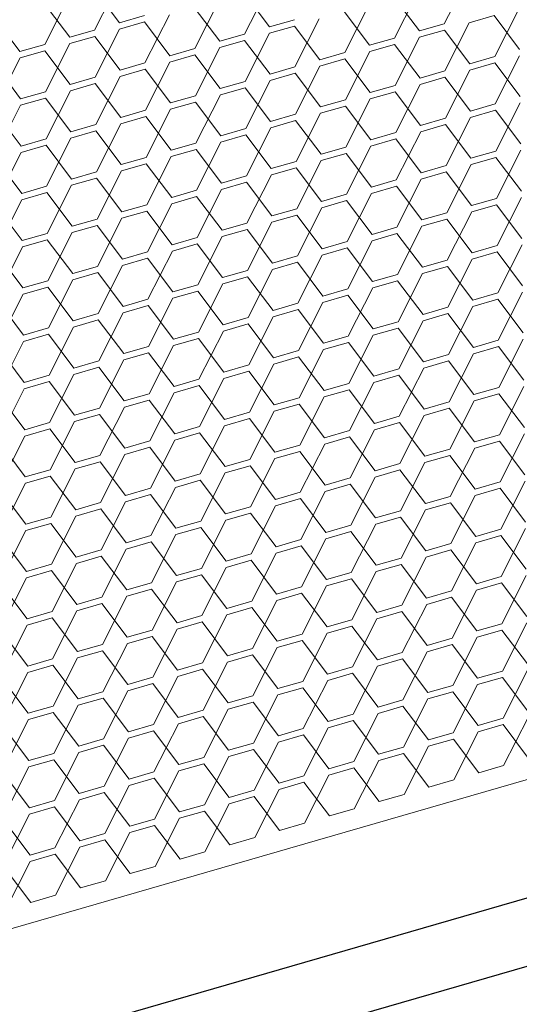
# Model space of a CAD drawing. Header units: millimetres. Extents: x 3925 to 5043, y -86 to 778.
# Tile 372 of 439: x 4916.21 to 4920.66, y 514.67 to 523.44. Entities that reach past the tile are written whole.
import ezdxf

# ---------------------------------------------------------------- set-up
doc = ezdxf.new("R2010")
doc.units = ezdxf.units.MM
doc.header["$LTSCALE"] = 46.255
doc.layers.add('H30K-DUST-FIDXF_CONTINUOUS_LINE', color=7, linetype='CONTINUOUS')
doc.layers.add('H30K-SPONGE-DXF_CONTINUOUS_LINE', color=7, linetype='CONTINUOUS')

msp = doc.modelspace()

# ---------------------------------------------------------------- linework, layer by layer
at = {"layer": 'H30K-DUST-FIDXF_CONTINUOUS_LINE', "color": 7, "linetype": 'Continuous', "lineweight": 0}
for p, q in [((4974.4435, 532.1964), (4911.206, 513.9186)), ((4919.9938, 523.4019), (4920.211, 523.8305)), ((4917.0986, 523.41), (4916.8721, 523.7104)), ((4916.8767, 523.3459), (4917.094, 523.7745)), ((4918.2134, 523.3097), (4918.4306, 523.7384)), ((4919.55, 523.2736), (4919.7673, 523.7023)), ((4916.4329, 523.2176), (4916.6502, 523.6463)), ((4917.7696, 523.1815), (4917.9869, 523.6101)), ((4918.4352, 523.3739), (4918.2087, 523.6743)), ((4919.7719, 523.3377), (4919.5454, 523.6381)), ((4916.6548, 523.2817), (4916.4283, 523.5821)), ((4917.9915, 523.2456), (4917.765, 523.546)), ((4919.1062, 523.1453), (4919.3235, 523.574)), ((4920.4429, 523.1092), (4920.6602, 523.5379)), ((4916.2111, 523.1535), (4915.9846, 523.4539)), ((4917.0986, 523.41), (4917.3205, 523.4741)), ((4917.3258, 523.0532), (4917.5431, 523.4819)), ((4918.4352, 523.3739), (4918.6571, 523.438)), ((4918.6625, 523.0171), (4918.8797, 523.4457)), ((4919.3281, 523.2095), (4919.1016, 523.5099)), ((4920.4383, 523.4737), (4920.2164, 523.4096)), ((4920.6648, 523.1733), (4920.4383, 523.4737)), ((4916.6548, 523.2817), (4916.8767, 523.3459)), ((4916.882, 522.9249), (4917.0993, 523.3536)), ((4917.3212, 523.4177), (4917.0993, 523.3536)), ((4917.5477, 523.1173), (4917.3212, 523.4177)), ((4918.6578, 523.3816), (4918.436, 523.3175)), ((4918.8843, 523.0812), (4918.6578, 523.3816)), ((4919.7719, 523.3377), (4919.9938, 523.4019)), ((4919.9945, 523.3455), (4919.7726, 523.2813)), ((4920.221, 523.0451), (4919.9945, 523.3455)), ((4919.9991, 522.9809), (4920.2164, 523.4096)), ((4916.8774, 523.2895), (4916.6555, 523.2253)), ((4917.1039, 522.9891), (4916.8774, 523.2895)), ((4917.9915, 523.2456), (4918.2134, 523.3097)), ((4918.2141, 523.2533), (4917.9922, 523.1892)), ((4918.4406, 522.9529), (4918.2141, 523.2533)), ((4918.2187, 522.8888), (4918.436, 523.3175)), ((4919.3281, 523.2095), (4919.55, 523.2736)), ((4919.5553, 522.8527), (4919.7726, 523.2813)), ((4916.2111, 523.1535), (4916.4329, 523.2176)), ((4916.4383, 522.7967), (4916.6555, 523.2253)), ((4917.5477, 523.1173), (4917.7696, 523.1815)), ((4917.7749, 522.7605), (4917.9922, 523.1892)), ((4919.5507, 523.2172), (4919.3288, 523.1531)), ((4919.7772, 522.9168), (4919.5507, 523.2172)), ((4915.9945, 522.6684), (4916.2118, 523.0971)), ((4916.4337, 523.1612), (4916.2118, 523.0971)), ((4916.6602, 522.8608), (4916.4337, 523.1612)), ((4917.7703, 523.1251), (4917.5484, 523.0609)), ((4917.9968, 522.8247), (4917.7703, 523.1251)), ((4918.8843, 523.0812), (4919.1062, 523.1453)), ((4919.1069, 523.0889), (4918.8851, 523.0248)), ((4919.3335, 522.7885), (4919.1069, 523.0889)), ((4919.1116, 522.7244), (4919.3288, 523.1531)), ((4920.221, 523.0451), (4920.4429, 523.1092)), ((4920.4482, 522.6883), (4920.6655, 523.1169)), ((4916.2164, 522.7325), (4915.9899, 523.0329)), ((4917.1039, 522.9891), (4917.3258, 523.0532)), ((4917.3265, 522.9968), (4917.1046, 522.9327)), ((4917.553, 522.6964), (4917.3265, 522.9968)), ((4917.3311, 522.6323), (4917.5484, 523.0609)), ((4918.4406, 522.9529), (4918.6625, 523.0171)), ((4918.6678, 522.5961), (4918.8851, 523.0248)), ((4920.0044, 522.56), (4920.2217, 522.9887)), ((4920.4436, 523.0528), (4920.2217, 522.9887)), ((4920.6701, 522.7524), (4920.4436, 523.0528)), ((4916.6602, 522.8608), (4916.882, 522.9249)), ((4916.8874, 522.504), (4917.1046, 522.9327)), ((4918.6632, 522.9607), (4918.4413, 522.8965)), ((4918.8897, 522.6603), (4918.6632, 522.9607)), ((4919.7772, 522.9168), (4919.9991, 522.9809)), ((4919.9998, 522.9245), (4919.7779, 522.8604)), ((4920.2263, 522.6241), (4919.9998, 522.9245)), ((4916.8828, 522.8685), (4916.6609, 522.8044)), ((4917.1093, 522.5681), (4916.8828, 522.8685)), ((4917.9968, 522.8247), (4918.2187, 522.8888)), ((4918.2194, 522.8324), (4917.9975, 522.7683)), ((4918.4459, 522.532), (4918.2194, 522.8324)), ((4918.224, 522.4679), (4918.4413, 522.8965)), ((4919.3335, 522.7885), (4919.5553, 522.8527)), ((4919.5607, 522.4317), (4919.7779, 522.8604)), ((4916.2164, 522.7325), (4916.4383, 522.7967)), ((4916.439, 522.7403), (4916.2171, 522.6761)), ((4916.6655, 522.4399), (4916.439, 522.7403)), ((4916.4436, 522.3757), (4916.6609, 522.8044)), ((4917.553, 522.6964), (4917.7749, 522.7605)), ((4917.7803, 522.3396), (4917.9975, 522.7683)), ((4918.8897, 522.6603), (4919.1116, 522.7244)), ((4919.1169, 522.3035), (4919.3342, 522.7321)), ((4919.5561, 522.7963), (4919.3342, 522.7321)), ((4919.7826, 522.4959), (4919.5561, 522.7963)), ((4915.9998, 522.2475), (4916.2171, 522.6761)), ((4917.3365, 522.2113), (4917.5537, 522.64)), ((4917.7756, 522.7041), (4917.5537, 522.64)), ((4918.0021, 522.4037), (4917.7756, 522.7041)), ((4919.1123, 522.668), (4918.8904, 522.6039)), ((4919.3388, 522.3676), (4919.1123, 522.668)), ((4920.2263, 522.6241), (4920.4482, 522.6883)), ((4920.4535, 522.2673), (4920.6708, 522.696)), ((4916.2217, 522.3116), (4915.9952, 522.612)), ((4917.1093, 522.5681), (4917.3311, 522.6323)), ((4917.3319, 522.5759), (4917.11, 522.5118)), ((4917.5584, 522.2755), (4917.3319, 522.5759)), ((4918.4459, 522.532), (4918.6678, 522.5961)), ((4918.6731, 522.1752), (4918.8904, 522.6039)), ((4919.7826, 522.4959), (4920.0044, 522.56)), ((4920.0098, 522.1391), (4920.227, 522.5677)), ((4920.4489, 522.6319), (4920.227, 522.5677)), ((4920.6754, 522.3315), (4920.4489, 522.6319)), ((4916.6655, 522.4399), (4916.8874, 522.504)), ((4916.8927, 522.0831), (4917.11, 522.5118)), ((4918.0021, 522.4037), (4918.224, 522.4679)), ((4918.2294, 522.0469), (4918.4466, 522.4756)), ((4918.6685, 522.5397), (4918.4466, 522.4756)), ((4918.895, 522.2393), (4918.6685, 522.5397)), ((4920.0052, 522.5036), (4919.7833, 522.4395)), ((4920.2317, 522.2032), (4920.0052, 522.5036)), ((4916.2217, 522.3116), (4916.4436, 522.3757)), ((4916.4489, 521.9548), (4916.6662, 522.3835)), ((4916.8881, 522.4476), (4916.6662, 522.3835)), ((4917.1146, 522.1472), (4916.8881, 522.4476)), ((4918.2247, 522.4115), (4918.0029, 522.3474)), ((4918.4512, 522.1111), (4918.2247, 522.4115)), ((4919.3388, 522.3676), (4919.5607, 522.4317)), ((4919.5614, 522.3754), (4919.3395, 522.3112)), ((4919.7879, 522.0749), (4919.5614, 522.3754)), ((4919.566, 522.0108), (4919.7833, 522.4395)), ((4916.4443, 522.3194), (4916.2224, 522.2552)), ((4916.6708, 522.0189), (4916.4443, 522.3194)), ((4917.5584, 522.2755), (4917.7803, 522.3396)), ((4917.7856, 521.9187), (4918.0029, 522.3474)), ((4918.895, 522.2393), (4919.1169, 522.3035)), ((4919.1222, 521.8825), (4919.3395, 522.3112)), ((4916.0052, 521.8266), (4916.2224, 522.2552)), ((4917.1146, 522.1472), (4917.3365, 522.2113)), ((4917.3418, 521.7904), (4917.5591, 522.2191)), ((4917.781, 522.2832), (4917.5591, 522.2191)), ((4918.0075, 521.9828), (4917.781, 522.2832)), ((4919.1176, 522.2471), (4918.8957, 522.183)), ((4919.3441, 521.9467), (4919.1176, 522.2471)), ((4920.2317, 522.2032), (4920.4535, 522.2673)), ((4920.4543, 522.211), (4920.2324, 522.1468)), ((4920.6808, 521.9105), (4920.4543, 522.211)), ((4920.4589, 521.8464), (4920.6761, 522.2751)), ((4916.227, 521.8907), (4916.0005, 522.1911)), ((4917.3372, 522.155), (4917.1153, 522.0908)), ((4917.5637, 521.8545), (4917.3372, 522.155)), ((4918.4512, 522.1111), (4918.6731, 522.1752)), ((4918.6738, 522.1188), (4918.452, 522.0547)), ((4918.9003, 521.8184), (4918.6738, 522.1188)), ((4918.6785, 521.7543), (4918.8957, 522.183)), ((4919.7879, 522.0749), (4920.0098, 522.1391)), ((4920.0151, 521.7182), (4920.2324, 522.1468)), ((4916.6708, 522.0189), (4916.8927, 522.0831)), ((4916.8934, 522.0267), (4916.6715, 521.9626)), ((4917.1199, 521.7263), (4916.8934, 522.0267)), ((4916.898, 521.6622), (4917.1153, 522.0908)), ((4918.0075, 521.9828), (4918.2294, 522.0469)), ((4918.2347, 521.626), (4918.452, 522.0547)), ((4920.0105, 522.0827), (4919.7886, 522.0186)), ((4920.237, 521.7823), (4920.0105, 522.0827)), ((4916.227, 521.8907), (4916.4489, 521.9548)), ((4916.4543, 521.5339), (4916.6715, 521.9626)), ((4918.2301, 521.9906), (4918.0082, 521.9264)), ((4918.4566, 521.6902), (4918.2301, 521.9906)), ((4919.3441, 521.9467), (4919.566, 522.0108)), ((4919.5667, 521.9544), (4919.3448, 521.8903)), ((4919.7932, 521.654), (4919.5667, 521.9544)), ((4919.5713, 521.5899), (4919.7886, 522.0186)), ((4916.4496, 521.8984), (4916.2278, 521.8343)), ((4916.6762, 521.598), (4916.4496, 521.8984)), ((4917.5637, 521.8545), (4917.7856, 521.9187)), ((4917.7863, 521.8623), (4917.5644, 521.7982)), ((4918.0128, 521.5619), (4917.7863, 521.8623)), ((4917.7909, 521.4978), (4918.0082, 521.9264)), ((4918.9003, 521.8184), (4919.1222, 521.8825)), ((4919.1276, 521.4616), (4919.3448, 521.8903)), ((4920.4642, 521.4255), (4920.6815, 521.8542)), ((4916.2324, 521.4698), (4916.0059, 521.7702)), ((4916.0105, 521.4056), (4916.2278, 521.8343)), ((4917.1199, 521.7263), (4917.3418, 521.7904)), ((4917.3471, 521.3695), (4917.5644, 521.7982)), ((4918.6838, 521.3334), (4918.9011, 521.762)), ((4919.1229, 521.8262), (4918.9011, 521.762)), ((4919.3494, 521.5258), (4919.1229, 521.8262)), ((4920.237, 521.7823), (4920.4589, 521.8464)), ((4920.4596, 521.79), (4920.2377, 521.7259)), ((4920.6861, 521.4896), (4920.4596, 521.79)), ((4917.3425, 521.734), (4917.1206, 521.6699)), ((4917.569, 521.4336), (4917.3425, 521.734)), ((4918.4566, 521.6902), (4918.6785, 521.7543)), ((4918.6792, 521.6979), (4918.4573, 521.6338)), ((4918.9057, 521.3975), (4918.6792, 521.6979)), ((4919.7932, 521.654), (4920.0151, 521.7182)), ((4920.0204, 521.2972), (4920.2377, 521.7259)), ((4916.6762, 521.598), (4916.898, 521.6622)), ((4916.8988, 521.6058), (4916.6769, 521.5416)), ((4917.1253, 521.3054), (4916.8988, 521.6058)), ((4916.9034, 521.2412), (4917.1206, 521.6699)), ((4918.0128, 521.5619), (4918.2347, 521.626)), ((4918.24, 521.2051), (4918.4573, 521.6338)), ((4919.3494, 521.5258), (4919.5713, 521.5899)), ((4919.5767, 521.169), (4919.7939, 521.5976)), ((4920.0158, 521.6618), (4919.7939, 521.5976)), ((4920.2423, 521.3614), (4920.0158, 521.6618)), ((4916.2324, 521.4698), (4916.4543, 521.5339)), ((4916.4596, 521.113), (4916.6769, 521.5416)), ((4917.569, 521.4336), (4917.7909, 521.4978)), ((4917.7962, 521.0768), (4918.0135, 521.5055)), ((4918.2354, 521.5696), (4918.0135, 521.5055)), ((4918.4619, 521.2692), (4918.2354, 521.5696)), ((4919.572, 521.5335), (4919.3502, 521.4694)), ((4919.7985, 521.2331), (4919.572, 521.5335)), ((4916.0158, 520.9847), (4916.2331, 521.4134)), ((4916.455, 521.4775), (4916.2331, 521.4134)), ((4916.6815, 521.1771), (4916.455, 521.4775)), ((4917.7916, 521.4414), (4917.5697, 521.3772)), ((4918.0181, 521.141), (4917.7916, 521.4414)), ((4918.9057, 521.3975), (4919.1276, 521.4616)), ((4919.1329, 521.0407), (4919.3502, 521.4694)), ((4920.2423, 521.3614), (4920.4642, 521.4255)), ((4920.4695, 521.0046), (4920.6868, 521.4332)), ((4916.2377, 521.0488), (4916.0112, 521.3492)), ((4917.1253, 521.3054), (4917.3471, 521.3695)), ((4917.3525, 520.9486), (4917.5697, 521.3772)), ((4918.4619, 521.2692), (4918.6838, 521.3334)), ((4918.6891, 520.9124), (4918.9064, 521.3411)), ((4919.1283, 521.4052), (4918.9064, 521.3411)), ((4919.3548, 521.1048), (4919.1283, 521.4052)), ((4920.4649, 521.3691), (4920.243, 521.305)), ((4920.6914, 521.0687), (4920.4649, 521.3691)), ((4916.6815, 521.1771), (4916.9034, 521.2412)), ((4916.9087, 520.8203), (4917.126, 521.249)), ((4917.3479, 521.3131), (4917.126, 521.249)), ((4917.5744, 521.0127), (4917.3479, 521.3131)), ((4918.6845, 521.277), (4918.4626, 521.2128)), ((4918.911, 520.9766), (4918.6845, 521.277)), ((4919.7985, 521.2331), (4920.0204, 521.2972)), ((4920.0211, 521.2408), (4919.7993, 521.1767)), ((4920.2477, 520.9404), (4920.0211, 521.2408)), ((4920.0258, 520.8763), (4920.243, 521.305)), ((4916.9041, 521.1848), (4916.6822, 521.1207)), ((4917.1306, 520.8844), (4916.9041, 521.1848)), ((4918.0181, 521.141), (4918.24, 521.2051)), ((4918.2407, 521.1487), (4918.0188, 521.0846)), ((4918.4672, 520.8483), (4918.2407, 521.1487)), ((4918.2453, 520.7842), (4918.4626, 521.2128)), ((4919.3548, 521.1048), (4919.5767, 521.169)), ((4919.582, 520.748), (4919.7993, 521.1767)), ((4916.2377, 521.0488), (4916.4596, 521.113)), ((4916.4649, 520.692), (4916.6822, 521.1207)), ((4917.5744, 521.0127), (4917.7962, 521.0768)), ((4917.8016, 520.6559), (4918.0188, 521.0846)), ((4919.5774, 521.1126), (4919.3555, 521.0484)), ((4919.8039, 520.8122), (4919.5774, 521.1126)), ((4916.0212, 520.5638), (4916.2384, 520.9924)), ((4916.4603, 521.0566), (4916.2384, 520.9924)), ((4916.6868, 520.7562), (4916.4603, 521.0566)), ((4917.797, 521.0204), (4917.5751, 520.9563)), ((4918.0235, 520.72), (4917.797, 521.0204)), ((4918.911, 520.9766), (4919.1329, 521.0407)), ((4919.1336, 520.9843), (4918.9117, 520.9202)), ((4919.3601, 520.6839), (4919.1336, 520.9843)), ((4919.1382, 520.6198), (4919.3555, 521.0484)), ((4920.2477, 520.9404), (4920.4695, 521.0046)), ((4920.4749, 520.5836), (4920.6921, 521.0123)), ((4916.243, 520.6279), (4916.0165, 520.9283)), ((4917.1306, 520.8844), (4917.3525, 520.9486)), ((4917.3532, 520.8922), (4917.1313, 520.828)), ((4917.5797, 520.5918), (4917.3532, 520.8922)), ((4917.3578, 520.5276), (4917.5751, 520.9563)), ((4918.4672, 520.8483), (4918.6891, 520.9124)), ((4918.6944, 520.4915), (4918.9117, 520.9202)), ((4920.0311, 520.4554), (4920.2484, 520.884)), ((4920.4703, 520.9482), (4920.2484, 520.884)), ((4920.6968, 520.6478), (4920.4703, 520.9482)), ((4916.6868, 520.7562), (4916.9087, 520.8203)), ((4916.914, 520.3994), (4917.1313, 520.828)), ((4918.6898, 520.856), (4918.4679, 520.7919)), ((4918.9163, 520.5556), (4918.6898, 520.856)), ((4919.8039, 520.8122), (4920.0258, 520.8763)), ((4920.0265, 520.8199), (4919.8046, 520.7558)), ((4920.253, 520.5195), (4920.0265, 520.8199)), ((4916.9094, 520.7639), (4916.6875, 520.6998)), ((4917.1359, 520.4635), (4916.9094, 520.7639)), ((4918.0235, 520.72), (4918.2453, 520.7842)), ((4918.2461, 520.7278), (4918.0242, 520.6636)), ((4918.4726, 520.4274), (4918.2461, 520.7278)), ((4918.2507, 520.3632), (4918.4679, 520.7919)), ((4919.3601, 520.6839), (4919.582, 520.748)), ((4919.5873, 520.3271), (4919.8046, 520.7558)), ((4916.243, 520.6279), (4916.4649, 520.692)), ((4916.4656, 520.6356), (4916.2438, 520.5715)), ((4916.6921, 520.3352), (4916.4656, 520.6356)), ((4916.4703, 520.2711), (4916.6875, 520.6998)), ((4917.5797, 520.5918), (4917.8016, 520.6559)), ((4917.8069, 520.235), (4918.0242, 520.6636)), ((4918.9163, 520.5556), (4919.1382, 520.6198)), ((4919.1436, 520.1988), (4919.3608, 520.6275)), ((4919.5827, 520.6916), (4919.3608, 520.6275)), ((4919.8092, 520.3912), (4919.5827, 520.6916)), ((4916.0265, 520.1428), (4916.2438, 520.5715)), ((4917.3631, 520.1067), (4917.5804, 520.5354)), ((4917.8023, 520.5995), (4917.5804, 520.5354)), ((4918.0288, 520.2991), (4917.8023, 520.5995)), ((4919.1389, 520.5634), (4918.917, 520.4992)), ((4919.3654, 520.263), (4919.1389, 520.5634)), ((4920.253, 520.5195), (4920.4749, 520.5836)), ((4920.4802, 520.1627), (4920.6975, 520.5914)), ((4916.2484, 520.207), (4916.0219, 520.5074)), ((4917.1359, 520.4635), (4917.3578, 520.5276)), ((4917.3585, 520.4712), (4917.1366, 520.4071)), ((4917.585, 520.1708), (4917.3585, 520.4712)), ((4918.4726, 520.4274), (4918.6944, 520.4915)), ((4918.6998, 520.0706), (4918.917, 520.4992)), ((4919.8092, 520.3912), (4920.0311, 520.4554)), ((4920.0364, 520.0344), (4920.2537, 520.4631)), ((4920.4756, 520.5272), (4920.2537, 520.4631)), ((4920.7021, 520.2268), (4920.4756, 520.5272)), ((4916.6921, 520.3352), (4916.914, 520.3994)), ((4916.9194, 519.9784), (4917.1366, 520.4071)), ((4918.0288, 520.2991), (4918.2507, 520.3632)), ((4918.256, 519.9423), (4918.4733, 520.371)), ((4918.6952, 520.4351), (4918.4733, 520.371)), ((4918.9217, 520.1347), (4918.6952, 520.4351)), ((4920.0318, 520.399), (4919.8099, 520.3348)), ((4920.2583, 520.0986), (4920.0318, 520.399)), ((4916.2484, 520.207), (4916.4703, 520.2711)), ((4916.4756, 519.8502), (4916.6929, 520.2788)), ((4916.9147, 520.343), (4916.6929, 520.2788)), ((4917.1412, 520.0426), (4916.9147, 520.343)), ((4918.2514, 520.3068), (4918.0295, 520.2427)), ((4918.4779, 520.0064), (4918.2514, 520.3068)), ((4919.3654, 520.263), (4919.5873, 520.3271)), ((4919.588, 520.2707), (4919.3662, 520.2066)), ((4919.8145, 519.9703), (4919.588, 520.2707)), ((4919.5927, 519.9062), (4919.8099, 520.3348)), ((4916.471, 520.2147), (4916.2491, 520.1506)), ((4916.6975, 519.9143), (4916.471, 520.2147)), ((4917.585, 520.1708), (4917.8069, 520.235)), ((4917.8122, 519.814), (4918.0295, 520.2427)), ((4918.9217, 520.1347), (4919.1436, 520.1988)), ((4919.1489, 519.7779), (4919.3662, 520.2066)), ((4916.0318, 519.7219), (4916.2491, 520.1506)), ((4917.1412, 520.0426), (4917.3631, 520.1067)), ((4917.3685, 519.6858), (4917.5857, 520.1144)), ((4917.8076, 520.1786), (4917.5857, 520.1144)), ((4918.0341, 519.8782), (4917.8076, 520.1786)), ((4919.1443, 520.1424), (4918.9224, 520.0783)), ((4919.3708, 519.842), (4919.1443, 520.1424)), ((4920.2583, 520.0986), (4920.4802, 520.1627)), ((4920.4809, 520.1063), (4920.259, 520.0422)), ((4920.7074, 519.8059), (4920.4809, 520.1063)), ((4920.4855, 519.7418), (4920.7028, 520.1704)), ((4916.2537, 519.786), (4916.0272, 520.0864)), ((4917.3638, 520.0503), (4917.142, 519.9862)), ((4917.5904, 519.7499), (4917.3638, 520.0503)), ((4918.4779, 520.0064), (4918.6998, 520.0706)), ((4918.7005, 520.0142), (4918.4786, 519.95)), ((4918.927, 519.7138), (4918.7005, 520.0142)), ((4918.7051, 519.6496), (4918.9224, 520.0783)), ((4919.8145, 519.9703), (4920.0364, 520.0344)), ((4920.0418, 519.6135), (4920.259, 520.0422)), ((4916.6975, 519.9143), (4916.9194, 519.9784)), ((4916.9201, 519.922), (4916.6982, 519.8579)), ((4917.1466, 519.6216), (4916.9201, 519.922)), ((4916.9247, 519.5575), (4917.142, 519.9862)), ((4918.0341, 519.8782), (4918.256, 519.9423)), ((4918.2613, 519.5214), (4918.4786, 519.95)), ((4920.0371, 519.978), (4919.8153, 519.9139)), ((4920.2636, 519.6776), (4920.0371, 519.978)), ((4916.2537, 519.786), (4916.4756, 519.8502)), ((4916.4809, 519.4292), (4916.6982, 519.8579)), ((4918.2567, 519.8859), (4918.0348, 519.8218)), ((4918.4832, 519.5855), (4918.2567, 519.8859)), ((4919.3708, 519.842), (4919.5927, 519.9062)), ((4919.5934, 519.8498), (4919.3715, 519.7856)), ((4919.8199, 519.5494), (4919.5934, 519.8498)), ((4919.598, 519.4852), (4919.8153, 519.9139)), ((4916.4763, 519.7938), (4916.2544, 519.7296)), ((4916.7028, 519.4934), (4916.4763, 519.7938)), ((4917.5904, 519.7499), (4917.8122, 519.814)), ((4917.813, 519.7576), (4917.5911, 519.6935)), ((4918.0395, 519.4572), (4917.813, 519.7576)), ((4917.8176, 519.3931), (4918.0348, 519.8218)), ((4918.927, 519.7138), (4919.1489, 519.7779)), ((4919.1542, 519.357), (4919.3715, 519.7856)), ((4920.4909, 519.3208), (4920.7081, 519.7495)), ((4916.259, 519.3651), (4916.0325, 519.6655)), ((4916.0371, 519.301), (4916.2544, 519.7296)), ((4917.1466, 519.6216), (4917.3685, 519.6858)), ((4917.3738, 519.2648), (4917.5911, 519.6935)), ((4918.7104, 519.2287), (4918.9277, 519.6574)), ((4919.1496, 519.7215), (4918.9277, 519.6574)), ((4919.3761, 519.4211), (4919.1496, 519.7215)), ((4920.2636, 519.6776), (4920.4855, 519.7418)), ((4920.4862, 519.6854), (4920.2644, 519.6212)), ((4920.7127, 519.385), (4920.4862, 519.6854)), ((4917.3692, 519.6294), (4917.1473, 519.5652)), ((4917.5957, 519.329), (4917.3692, 519.6294)), ((4918.4832, 519.5855), (4918.7051, 519.6496)), ((4918.7058, 519.5932), (4918.4839, 519.5291)), ((4918.9323, 519.2928), (4918.7058, 519.5932)), ((4919.8199, 519.5494), (4920.0418, 519.6135)), ((4920.0471, 519.1926), (4920.2644, 519.6212)), ((4916.7028, 519.4934), (4916.9247, 519.5575)), ((4916.9254, 519.5011), (4916.7035, 519.437)), ((4917.1519, 519.2007), (4916.9254, 519.5011)), ((4916.93, 519.1366), (4917.1473, 519.5652)), ((4918.0395, 519.4572), (4918.2613, 519.5214)), ((4918.2667, 519.1004), (4918.4839, 519.5291)), ((4919.3761, 519.4211), (4919.598, 519.4852)), ((4919.6033, 519.0643), (4919.8206, 519.493)), ((4920.0425, 519.5571), (4919.8206, 519.493)), ((4920.269, 519.2567), (4920.0425, 519.5571)), ((4916.259, 519.3651), (4916.4809, 519.4292)), ((4916.4863, 519.0083), (4916.7035, 519.437)), ((4917.5957, 519.329), (4917.8176, 519.3931)), ((4917.8229, 518.9722), (4918.0402, 519.4008)), ((4918.2621, 519.465), (4918.0402, 519.4008)), ((4918.4886, 519.1646), (4918.2621, 519.465)), ((4919.5987, 519.4288), (4919.3768, 519.3647)), ((4919.8252, 519.1284), (4919.5987, 519.4288)), ((4916.0425, 518.88), (4916.2597, 519.3087)), ((4916.4816, 519.3728), (4916.2597, 519.3087)), ((4916.7081, 519.0724), (4916.4816, 519.3728)), ((4917.8183, 519.3367), (4917.5964, 519.2726)), ((4918.0448, 519.0363), (4917.8183, 519.3367)), ((4918.9323, 519.2928), (4919.1542, 519.357)), ((4919.1595, 518.936), (4919.3768, 519.3647)), ((4920.269, 519.2567), (4920.4909, 519.3208)), ((4920.4962, 518.8999), (4920.7135, 519.3286)), ((4916.2644, 518.9442), (4916.0379, 519.2446)), ((4917.1519, 519.2007), (4917.3738, 519.2648)), ((4917.3791, 518.8439), (4917.5964, 519.2726)), ((4918.4886, 519.1646), (4918.7104, 519.2287)), ((4918.7158, 518.8078), (4918.933, 519.2364)), ((4919.1549, 519.3006), (4918.933, 519.2364)), ((4919.3814, 519.0002), (4919.1549, 519.3006)), ((4920.4916, 519.2644), (4920.2697, 519.2003)), ((4920.7181, 518.964), (4920.4916, 519.2644)), ((4916.7081, 519.0724), (4916.93, 519.1366)), ((4916.9354, 518.7156), (4917.1526, 519.1443)), ((4917.3745, 519.2084), (4917.1526, 519.1443)), ((4917.601, 518.908), (4917.3745, 519.2084)), ((4918.7112, 519.1723), (4918.4893, 519.1082)), ((4918.9377, 518.8719), (4918.7112, 519.1723)), ((4919.8252, 519.1284), (4920.0471, 519.1926)), ((4920.0478, 519.1362), (4919.8259, 519.072)), ((4920.2743, 518.8358), (4920.0478, 519.1362)), ((4920.0524, 518.7716), (4920.2697, 519.2003)), ((4916.9307, 519.0802), (4916.7089, 519.016)), ((4917.1572, 518.7798), (4916.9307, 519.0802)), ((4918.0448, 519.0363), (4918.2667, 519.1004)), ((4918.2674, 519.044), (4918.0455, 518.9799)), ((4918.4939, 518.7436), (4918.2674, 519.044)), ((4918.272, 518.6795), (4918.4893, 519.1082)), ((4919.3814, 519.0002), (4919.6033, 519.0643)), ((4919.6086, 518.6434), (4919.8259, 519.072)), ((4916.2644, 518.9442), (4916.4863, 519.0083)), ((4916.4916, 518.5874), (4916.7089, 519.016)), ((4917.601, 518.908), (4917.8229, 518.9722)), ((4917.8282, 518.5512), (4918.0455, 518.9799)), ((4919.604, 519.0079), (4919.3821, 518.9438)), ((4919.8305, 518.7075), (4919.604, 519.0079)), ((4916.0478, 518.4591), (4916.2651, 518.8878)), ((4916.487, 518.9519), (4916.2651, 518.8878)), ((4916.7135, 518.6515), (4916.487, 518.9519)), ((4917.8236, 518.9158), (4917.6017, 518.8516)), ((4918.0501, 518.6154), (4917.8236, 518.9158)), ((4918.9377, 518.8719), (4919.1595, 518.936)), ((4919.1603, 518.8796), (4918.9384, 518.8155)), ((4919.3868, 518.5792), (4919.1603, 518.8796)), ((4919.1649, 518.5151), (4919.3821, 518.9438)), ((4920.2743, 518.8358), (4920.4962, 518.8999)), ((4920.5015, 518.479), (4920.7188, 518.9076)), ((4916.2697, 518.5232), (4916.0432, 518.8236)), ((4917.1572, 518.7798), (4917.3791, 518.8439)), ((4917.3798, 518.7875), (4917.158, 518.7234)), ((4917.6063, 518.4871), (4917.3798, 518.7875)), ((4917.3845, 518.423), (4917.6017, 518.8516)), ((4918.4939, 518.7436), (4918.7158, 518.8078)), ((4918.7211, 518.3868), (4918.9384, 518.8155)), ((4920.0578, 518.3507), (4920.275, 518.7794)), ((4920.4969, 518.8435), (4920.275, 518.7794)), ((4920.7234, 518.5431), (4920.4969, 518.8435)), ((4916.7135, 518.6515), (4916.9354, 518.7156)), ((4916.9407, 518.2947), (4917.158, 518.7234)), ((4918.7165, 518.7514), (4918.4946, 518.6872)), ((4918.943, 518.451), (4918.7165, 518.7514)), ((4919.8305, 518.7075), (4920.0524, 518.7716)), ((4920.0531, 518.7152), (4919.8312, 518.6511)), ((4920.2796, 518.4148), (4920.0531, 518.7152)), ((4916.9361, 518.6592), (4916.7142, 518.5951)), ((4917.1626, 518.3588), (4916.9361, 518.6592)), ((4918.0501, 518.6154), (4918.272, 518.6795)), ((4918.2727, 518.6231), (4918.0508, 518.559)), ((4918.4992, 518.3227), (4918.2727, 518.6231)), ((4918.2773, 518.2586), (4918.4946, 518.6872)), ((4919.3868, 518.5792), (4919.6086, 518.6434)), ((4919.614, 518.2224), (4919.8312, 518.6511)), ((4916.2697, 518.5232), (4916.4916, 518.5874)), ((4916.4923, 518.531), (4916.2704, 518.4668)), ((4916.7188, 518.2306), (4916.4923, 518.531)), ((4916.4969, 518.1664), (4916.7142, 518.5951)), ((4917.6063, 518.4871), (4917.8282, 518.5512)), ((4917.8336, 518.1303), (4918.0508, 518.559)), ((4918.943, 518.451), (4919.1649, 518.5151)), ((4919.1702, 518.0942), (4919.3875, 518.5228)), ((4919.6094, 518.587), (4919.3875, 518.5228)), ((4919.8359, 518.2866), (4919.6094, 518.587)), ((4916.0531, 518.0382), (4916.2704, 518.4668)), ((4917.3898, 518.002), (4917.6071, 518.4307)), ((4917.8289, 518.4948), (4917.6071, 518.4307)), ((4918.0554, 518.1944), (4917.8289, 518.4948)), ((4919.1656, 518.4587), (4918.9437, 518.3946)), ((4919.3921, 518.1583), (4919.1656, 518.4587)), ((4920.2796, 518.4148), (4920.5015, 518.479)), ((4920.5069, 518.058), (4920.7241, 518.4867)), ((4916.275, 518.1023), (4916.0485, 518.4027)), ((4917.1626, 518.3588), (4917.3845, 518.423)), ((4917.3852, 518.3666), (4917.1633, 518.3025)), ((4917.6117, 518.0662), (4917.3852, 518.3666)), ((4918.4992, 518.3227), (4918.7211, 518.3868)), ((4918.7264, 517.9659), (4918.9437, 518.3946)), ((4919.8359, 518.2866), (4920.0578, 518.3507)), ((4920.0631, 517.9298), (4920.2804, 518.3585)), ((4920.5022, 518.4226), (4920.2804, 518.3585)), ((4920.7287, 518.1222), (4920.5022, 518.4226)), ((4916.7188, 518.2306), (4916.9407, 518.2947)), ((4916.946, 517.8738), (4917.1633, 518.3025)), ((4918.0554, 518.1944), (4918.2773, 518.2586)), ((4918.2827, 517.8376), (4918.4999, 518.2663)), ((4918.7218, 518.3305), (4918.4999, 518.2663)), ((4918.9483, 518.03), (4918.7218, 518.3305)), ((4920.0585, 518.2943), (4919.8366, 518.2302)), ((4920.285, 517.9939), (4920.0585, 518.2943)), ((4916.275, 518.1023), (4916.4969, 518.1664)), ((4916.5022, 517.7455), (4916.7195, 518.1742)), ((4916.9414, 518.2383), (4916.7195, 518.1742)), ((4917.1679, 517.9379), (4916.9414, 518.2383)), ((4918.278, 518.2022), (4918.0562, 518.1381)), ((4918.5045, 517.9018), (4918.278, 518.2022)), ((4919.3921, 518.1583), (4919.614, 518.2224)), ((4919.6147, 518.1661), (4919.3928, 518.1019)), ((4919.8412, 517.8656), (4919.6147, 518.1661)), ((4919.6193, 517.8015), (4919.8366, 518.2302)), ((4916.4976, 518.1101), (4916.2757, 518.0459)), ((4916.7241, 517.8096), (4916.4976, 518.1101)), ((4917.6117, 518.0662), (4917.8336, 518.1303)), ((4917.8389, 517.7094), (4918.0562, 518.1381)), ((4918.9483, 518.03), (4919.1702, 518.0942)), ((4919.1755, 517.6733), (4919.3928, 518.1019)), ((4916.0585, 517.6173), (4916.2757, 518.0459)), ((4917.1679, 517.9379), (4917.3898, 518.002)), ((4917.3951, 517.5811), (4917.6124, 518.0098)), ((4917.8343, 518.0739), (4917.6124, 518.0098)), ((4918.0608, 517.7735), (4917.8343, 518.0739)), ((4919.1709, 518.0378), (4918.949, 517.9737)), ((4919.3974, 517.7374), (4919.1709, 518.0378)), ((4920.285, 517.9939), (4920.5069, 518.058)), ((4920.5076, 518.0017), (4920.2857, 517.9375)), ((4920.7341, 517.7013), (4920.5076, 518.0017)), ((4920.5122, 517.6371), (4920.7295, 518.0658)), ((4916.2804, 517.6814), (4916.0539, 517.9818)), ((4917.3905, 517.9457), (4917.1686, 517.8815)), ((4917.617, 517.6453), (4917.3905, 517.9457)), ((4918.5045, 517.9018), (4918.7264, 517.9659)), ((4918.7271, 517.9095), (4918.5053, 517.8454)), ((4918.9537, 517.6091), (4918.7271, 517.9095)), ((4918.7318, 517.545), (4918.949, 517.9737)), ((4919.8412, 517.8656), (4920.0631, 517.9298)), ((4920.0684, 517.5089), (4920.2857, 517.9375)), ((4916.7241, 517.8096), (4916.946, 517.8738)), ((4916.9467, 517.8174), (4916.7248, 517.7533)), ((4917.1732, 517.517), (4916.9467, 517.8174)), ((4916.9513, 517.4529), (4917.1686, 517.8815)), ((4918.0608, 517.7735), (4918.2827, 517.8376)), ((4918.288, 517.4167), (4918.5053, 517.8454)), ((4920.0638, 517.8734), (4919.8419, 517.8093)), ((4920.2903, 517.573), (4920.0638, 517.8734)), ((4916.2804, 517.6814), (4916.5022, 517.7455)), ((4916.5076, 517.3246), (4916.7248, 517.7533)), ((4918.2834, 517.7813), (4918.0615, 517.7171)), ((4918.5099, 517.4809), (4918.2834, 517.7813)), ((4919.3974, 517.7374), (4919.6193, 517.8015)), ((4919.62, 517.7451), (4919.3981, 517.681)), ((4919.8465, 517.4447), (4919.62, 517.7451)), ((4919.6246, 517.3806), (4919.8419, 517.8093)), ((4916.503, 517.6891), (4916.2811, 517.625)), ((4916.7295, 517.3887), (4916.503, 517.6891)), ((4917.617, 517.6453), (4917.8389, 517.7094)), ((4917.8396, 517.653), (4917.6177, 517.5889)), ((4918.0661, 517.3526), (4917.8396, 517.653)), ((4917.8442, 517.2885), (4918.0615, 517.7171)), ((4918.9537, 517.6091), (4919.1755, 517.6733)), ((4919.1809, 517.2523), (4919.3981, 517.681)), ((4920.5175, 517.2162), (4920.7348, 517.6449)), ((4916.2857, 517.2605), (4916.0592, 517.5609)), ((4916.0638, 517.1963), (4916.2811, 517.625)), ((4917.1732, 517.517), (4917.3951, 517.5811)), ((4917.4005, 517.1602), (4917.6177, 517.5889)), ((4918.7371, 517.1241), (4918.9544, 517.5527)), ((4919.1763, 517.6169), (4918.9544, 517.5527)), ((4919.4028, 517.3165), (4919.1763, 517.6169)), ((4920.2903, 517.573), (4920.5122, 517.6371)), ((4920.5129, 517.5807), (4920.291, 517.5166)), ((4920.7394, 517.2803), (4920.5129, 517.5807)), ((4917.3958, 517.5247), (4917.1739, 517.4606)), ((4917.6223, 517.2243), (4917.3958, 517.5247)), ((4918.5099, 517.4809), (4918.7318, 517.545)), ((4918.7325, 517.4886), (4918.5106, 517.4245)), ((4918.959, 517.1882), (4918.7325, 517.4886)), ((4919.8465, 517.4447), (4920.0684, 517.5089)), ((4920.0737, 517.0879), (4920.291, 517.5166)), ((4916.7295, 517.3887), (4916.9513, 517.4529)), ((4916.9521, 517.3965), (4916.7302, 517.3323)), ((4917.1786, 517.0961), (4916.9521, 517.3965)), ((4916.9567, 517.0319), (4917.1739, 517.4606)), ((4918.0661, 517.3526), (4918.288, 517.4167)), ((4918.2933, 516.9958), (4918.5106, 517.4245)), ((4919.4028, 517.3165), (4919.6246, 517.3806)), ((4919.63, 516.9597), (4919.8472, 517.3883)), ((4920.0691, 517.4525), (4919.8472, 517.3883)), ((4920.2956, 517.1521), (4920.0691, 517.4525)), ((4916.2857, 517.2605), (4916.5076, 517.3246)), ((4916.5129, 516.9037), (4916.7302, 517.3323)), ((4917.6223, 517.2243), (4917.8442, 517.2885)), ((4917.8496, 516.8675), (4918.0668, 517.2962)), ((4918.2887, 517.3603), (4918.0668, 517.2962)), ((4918.5152, 517.0599), (4918.2887, 517.3603)), ((4919.6254, 517.3242), (4919.4035, 517.2601)), ((4919.8519, 517.0238), (4919.6254, 517.3242)), ((4916.0691, 516.7754), (4916.2864, 517.2041)), ((4916.5083, 517.2682), (4916.2864, 517.2041)), ((4916.7348, 516.9678), (4916.5083, 517.2682)), ((4917.8449, 517.2321), (4917.6231, 517.1679)), ((4918.0714, 516.9317), (4917.8449, 517.2321)), ((4918.959, 517.1882), (4919.1809, 517.2523)), ((4919.1862, 516.8314), (4919.4035, 517.2601)), ((4920.2956, 517.1521), (4920.5175, 517.2162)), ((4920.5228, 516.7953), (4920.7401, 517.2239)), ((4916.291, 516.8395), (4916.0645, 517.1399)), ((4917.1786, 517.0961), (4917.4005, 517.1602)), ((4917.4058, 516.7393), (4917.6231, 517.1679)), ((4918.5152, 517.0599), (4918.7371, 517.1241)), ((4918.7424, 516.7031), (4918.9597, 517.1318)), ((4919.1816, 517.1959), (4918.9597, 517.1318)), ((4919.4081, 516.8955), (4919.1816, 517.1959)), ((4920.5182, 517.1598), (4920.2963, 517.0957)), ((4920.7447, 516.8594), (4920.5182, 517.1598)), ((4916.7348, 516.9678), (4916.9567, 517.0319)), ((4916.962, 516.611), (4917.1793, 517.0397)), ((4917.4012, 517.1038), (4917.1793, 517.0397)), ((4917.6277, 516.8034), (4917.4012, 517.1038)), ((4918.7378, 517.0677), (4918.5159, 517.0035)), ((4918.9643, 516.7673), (4918.7378, 517.0677)), ((4919.8519, 517.0238), (4920.0737, 517.0879)), ((4920.0745, 517.0315), (4919.8526, 516.9674)), ((4920.301, 516.7311), (4920.0745, 517.0315)), ((4920.0791, 516.667), (4920.2963, 517.0957)), ((4916.9574, 516.9755), (4916.7355, 516.9114)), ((4917.1839, 516.6751), (4916.9574, 516.9755)), ((4918.0714, 516.9317), (4918.2933, 516.9958)), ((4918.294, 516.9394), (4918.0722, 516.8753)), ((4918.5205, 516.639), (4918.294, 516.9394)), ((4918.2987, 516.5749), (4918.5159, 517.0035)), ((4919.4081, 516.8955), (4919.63, 516.9597)), ((4919.6353, 516.5387), (4919.8526, 516.9674)), ((4916.291, 516.8395), (4916.5129, 516.9037)), ((4916.5182, 516.4827), (4916.7355, 516.9114)), ((4917.6277, 516.8034), (4917.8496, 516.8675)), ((4917.8549, 516.4466), (4918.0722, 516.8753)), ((4919.6307, 516.9033), (4919.4088, 516.8391)), ((4919.8572, 516.6029), (4919.6307, 516.9033)), ((4916.0745, 516.3545), (4916.2917, 516.7831)), ((4916.5136, 516.8473), (4916.2917, 516.7831)), ((4916.7401, 516.5469), (4916.5136, 516.8473)), ((4917.8503, 516.8111), (4917.6284, 516.747)), ((4918.0768, 516.5107), (4917.8503, 516.8111)), ((4918.9643, 516.7673), (4919.1862, 516.8314)), ((4919.1869, 516.775), (4918.965, 516.7109)), ((4919.4134, 516.4746), (4919.1869, 516.775)), ((4919.1915, 516.4105), (4919.4088, 516.8391)), ((4920.301, 516.7311), (4920.5228, 516.7953)), ((4916.2964, 516.4186), (4916.0698, 516.719)), ((4917.1839, 516.6751), (4917.4058, 516.7393)), ((4917.4065, 516.6829), (4917.1846, 516.6187)), ((4917.633, 516.3825), (4917.4065, 516.6829)), ((4917.4111, 516.3183), (4917.6284, 516.747)), ((4918.5205, 516.639), (4918.7424, 516.7031)), ((4918.7478, 516.2822), (4918.965, 516.7109)), ((4916.7401, 516.5469), (4916.962, 516.611)), ((4916.9673, 516.1901), (4917.1846, 516.6187)), ((4918.7431, 516.6467), (4918.5213, 516.5826)), ((4918.9696, 516.3463), (4918.7431, 516.6467)), ((4919.8572, 516.6029), (4920.0791, 516.667)), ((4916.9627, 516.5546), (4916.7408, 516.4905)), ((4917.1892, 516.2542), (4916.9627, 516.5546)), ((4918.0768, 516.5107), (4918.2987, 516.5749)), ((4918.2994, 516.5185), (4918.0775, 516.4543)), ((4918.5259, 516.2181), (4918.2994, 516.5185)), ((4918.304, 516.1539), (4918.5213, 516.5826)), ((4919.4134, 516.4746), (4919.6353, 516.5387)), ((4916.2964, 516.4186), (4916.5182, 516.4827)), ((4916.519, 516.4263), (4916.2971, 516.3622)), ((4916.7455, 516.1259), (4916.519, 516.4263)), ((4916.5236, 516.0618), (4916.7408, 516.4905)), ((4917.633, 516.3825), (4917.8549, 516.4466)), ((4917.8602, 516.0257), (4918.0775, 516.4543)), ((4918.9696, 516.3463), (4919.1915, 516.4105)), ((4916.0798, 515.9335), (4916.2971, 516.3622)), ((4917.4164, 515.8974), (4917.6337, 516.3261)), ((4917.8556, 516.3902), (4917.6337, 516.3261)), ((4918.0821, 516.0898), (4917.8556, 516.3902)), ((4916.3017, 515.9977), (4916.0752, 516.2981)), ((4917.1892, 516.2542), (4917.4111, 516.3183)), ((4917.4118, 516.2619), (4917.1899, 516.1978)), ((4917.6383, 515.9615), (4917.4118, 516.2619)), ((4918.5259, 516.2181), (4918.7478, 516.2822)), ((4916.7455, 516.1259), (4916.9673, 516.1901)), ((4916.9727, 515.7691), (4917.1899, 516.1978)), ((4918.0821, 516.0898), (4918.304, 516.1539)), ((4916.3017, 515.9977), (4916.5236, 516.0618)), ((4916.5289, 515.6409), (4916.7462, 516.0695)), ((4916.9681, 516.1337), (4916.7462, 516.0695)), ((4917.1946, 515.8333), (4916.9681, 516.1337)), ((4916.5243, 516.0054), (4916.3024, 515.9413)), ((4916.7508, 515.705), (4916.5243, 516.0054)), ((4917.6383, 515.9615), (4917.8602, 516.0257)), ((4916.0851, 515.5126), (4916.3024, 515.9413)), ((4917.1946, 515.8333), (4917.4164, 515.8974)), ((4916.307, 515.5767), (4916.0805, 515.8771)), ((4916.7508, 515.705), (4916.9727, 515.7691)), ((4916.307, 515.5767), (4916.5289, 515.6409))]:
    msp.add_line(p, q, dxfattribs=at)
at = {"layer": 'H30K-DUST-FIDXF_CONTINUOUS_LINE', "color": 7, "linetype": 'Continuous'}
msp.add_line((4975.5662, 531.4648), (4910.5628, 512.6765), dxfattribs=at)
at = {"layer": 'H30K-SPONGE-DXF_CONTINUOUS_LINE', "color": 7, "linetype": 'Continuous'}
msp.add_line((4975.9824, 530.9771), (4910.6148, 512.0836), dxfattribs=at)

doc.saveas('drawing.dxf')
